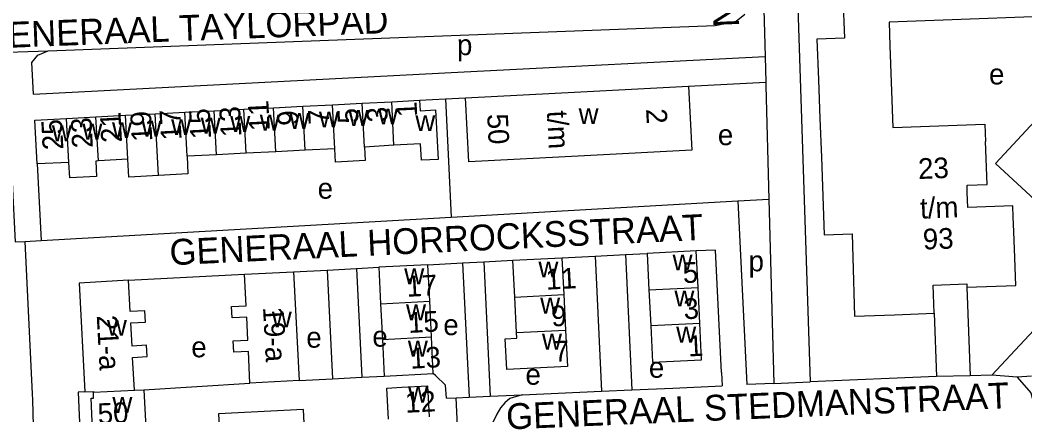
# Model space of a CAD drawing. Extents: x 159294 to 161936, y 384538 to 386517.
# Drawn here: x 161217.5 to 161411.8, y 386304 to 386380.5 of the extents above; entities that cross this region are included whole.
import ezdxf

# ---------------------------------------------------------------- set-up
doc = ezdxf.new("R2010")
doc.units = 0
for name, color, linetype in [('BLT_Basislijn', 7, 'Continuous'), ('BLT_Bebouwing', 7, 'Continuous'), ('BLT_Centroide', 7, 'Continuous'), ('BLT_Huisnummer', 7, 'Continuous'), ('BLT_Huisnummer_ tussenligend', 7, 'Continuous'), ('BLT_Huisnummer_reeks', 7, 'Continuous'), ('BLT_Onderverdeling_panden', 7, 'Continuous'), ('BLT_Straatnaam', 7, 'Continuous')]:
    doc.layers.add(name, color=color, linetype=linetype)

msp = doc.modelspace()

# ---------------------------------------------------------------- linework, layer by layer
at = {"layer": 'BLT_Basislijn'}
for p, q in [((161360.59, 386408.26), (161361.54, 386373.43)), ((161367.17, 386404.93), (161370.28, 386310.44)), ((161222.9, 386374.48), (161299.16, 386377.4)), ((161212.5, 386374.16), (161222.9, 386374.48)), ((161303.34, 386370.42), (161361.54, 386373.43)), ((161361.54, 386373.43), (161361.68, 386368.43)), ((161220.09, 386366.12), (161303.34, 386370.42)), ((161346.75, 386367.66), (161361.68, 386368.43)), ((161294.72, 386364.94), (161299.74, 386365.23)), ((161299.74, 386365.23), (161303.6, 386365.43)), ((161299.74, 386365.23), (161300.84, 386342.32)), ((161418.34, 386365.94), (161406.08, 386352.7)), ((161406.08, 386352.7), (161422.49, 386337.49)), ((161220.79, 386352.61), (161221.55, 386337.8)), ((161300.84, 386342.32), (161356.26, 386345.47)), ((161356.26, 386345.47), (161362.29, 386345.82)), ((161221.55, 386337.8), (161300.84, 386342.32)), ((161218.42, 386337.62), (161221.55, 386337.8)), ((161218.42, 386337.62), (161219.83, 386308.12)), ((161430.02, 386338.27), (161405.43, 386311.73)), ((161334.56, 386335.09), (161338.75, 386335.31)), ((161296.33, 386333.09), (161303.05, 386333.45)), ((161303.05, 386333.45), (161307.16, 386333.67)), ((161303.05, 386333.45), (161304.3, 386307.46)), ((161307.16, 386333.67), (161312.8, 386333.97)), ((161307.16, 386333.67), (161307.87, 386318.62)), ((161322.27, 386334.45), (161328.68, 386334.79)), ((161328.68, 386334.79), (161334.56, 386335.09)), ((161328.68, 386334.79), (161329.93, 386308.62)), ((161334.56, 386335.09), (161335.81, 386308.88)), ((161270.37, 386331.73), (161276.86, 386332.08)), ((161276.86, 386332.08), (161282.55, 386332.39)), ((161276.86, 386332.08), (161277.87, 386311.02)), ((161282.55, 386332.39), (161286.84, 386332.61)), ((161282.55, 386332.39), (161283.56, 386311.33)), ((161238.46, 386330.12), (161260.88, 386331.26)), ((161400.59, 386328.77), (161401.22, 386311.63)), ((161307.87, 386318.62), (161308.4, 386307.65)), ((161297.88, 386311.58), (161297.39, 386312.05)), ((161353.12, 386312.27), (161353.26, 386309.69)), ((161241.43, 386308.9), (161261.94, 386310.19)), ((161271.42, 386310.67), (161277.87, 386311.02)), ((161277.87, 386311.02), (161283.56, 386311.33)), ((161283.56, 386311.33), (161287.91, 386311.57)), ((161363.26, 386310.13), (161370.28, 386310.44)), ((161394.7, 386311.5), (161370.28, 386310.44)), ((161401.22, 386311.63), (161394.7, 386311.5)), ((161405.43, 386311.73), (161401.22, 386311.63)), ((161413.08, 386311.54), (161410.27, 386311.35)), ((161230.01, 386308.5), (161228.71, 386308.44)), ((161228.71, 386308.44), (161230.17, 386276.79)), ((161314.59, 386307.93), (161329.93, 386308.62)), ((161329.93, 386308.62), (161335.81, 386308.88)), ((161299.92, 386307.27), (161301.83, 386307.35)), ((161301.83, 386307.35), (161304.3, 386307.46)), ((161304.3, 386307.46), (161308.4, 386307.65)), ((161308.4, 386307.65), (161314.59, 386307.93))]:
    msp.add_line(p, q, dxfattribs=at)
for points in [[(161299.16, 386377.4), (161351.92, 386379.42), (161355.96, 386380.23), (161357.61, 386381.61)], [(161212.5, 386374.16), (161214.02, 386373.43), (161214.79, 386371.98), (161216.55, 386337.51), (161218.42, 386337.62)], [(161220.09, 386366.12), (161219.78, 386372.23), (161220.91, 386373.65), (161222.9, 386374.48)], [(161361.68, 386368.43), (161361.69, 386367.76), (161362.29, 386345.82)], [(161356.26, 386345.47), (161358.03, 386309.9)], [(161362.29, 386345.82), (161363.26, 386310.13)], [(161353.12, 386312.27), (161351.98, 386335.92), (161348.23, 386335.78)], [(161394.25, 386323.71), (161394.7, 386311.5)], [(161299.92, 386307.27), (161299.76, 386309.78), (161297.88, 386311.58)], [(161363.26, 386310.13), (161358.03, 386309.9)], [(161410.27, 386311.35), (161405.43, 386311.73)], [(161410.27, 386311.35), (161412.93, 386308.29), (161413.73, 386305.42)], [(161219.83, 386308.12), (161219.88, 386306.97)], [(161335.81, 386308.88), (161343.7, 386309.24), (161353.26, 386309.69)], [(161219.88, 386306.97), (161220.03, 386301.92)], [(161275.13, 386247.88), (161304.6, 386249.38), (161301.83, 386307.35)], [(161314.59, 386307.93), (161312.2, 386307.24), (161311.22, 386306.4), (161310.41, 386305.4), (161309.69, 386304.17), (161307.99, 386300.68), (161307.76, 386299.91), (161307.6, 386299.13), (161307.53, 386298.34), (161307.53, 386297.63)], [(161275.13, 386247.88), (161272.27, 386305.08), (161255.83, 386304.24), (161257.22, 386277.99)]]:
    msp.add_lwpolyline(points, dxfattribs=at)
at = {"layer": 'BLT_Bebouwing'}
for p, q in [((161376.25, 386394.33), (161376.88, 386376.98)), ((161371.59, 386376.79), (161371.88, 386368.89)), ((161371.88, 386368.89), (161372.16, 386361.4)), ((161303.6, 386365.43), (161325.95, 386366.58)), ((161277.9, 386364.08), (161283.62, 386364.37)), ((161283.62, 386364.37), (161289.34, 386364.67)), ((161289.34, 386364.67), (161294.72, 386364.94)), ((161243.6, 386362.32), (161249.31, 386362.61)), ((161249.31, 386362.61), (161255.03, 386362.91)), ((161255.03, 386362.91), (161260.75, 386363.2)), ((161260.75, 386363.2), (161266.47, 386363.49)), ((161266.47, 386363.49), (161272.18, 386363.79)), ((161272.18, 386363.79), (161277.9, 386364.08)), ((161220.35, 386361.12), (161226.44, 386361.44)), ((161220.79, 386352.61), (161220.35, 386361.12)), ((161226.44, 386361.44), (161232.16, 386361.73)), ((161232.16, 386361.73), (161237.88, 386362.03)), ((161237.88, 386362.03), (161243.6, 386362.32)), ((161372.16, 386361.4), (161372.43, 386353.9)), ((161261.21, 386354.68), (161255.49, 386354.39)), ((161266.92, 386354.98), (161261.21, 386354.68)), ((161272.64, 386355.27), (161266.92, 386354.98)), ((161278.36, 386355.56), (161272.64, 386355.27)), ((161289.79, 386356.28), (161284.08, 386355.86)), ((161226.9, 386352.92), (161220.79, 386352.61)), ((161238.33, 386353.51), (161232.62, 386353.21)), ((161255.49, 386354.39), (161249.77, 386354.1)), ((161372.43, 386353.9), (161372.71, 386346.4)), ((161409.64, 386339.54), (161409.53, 386342.34)), ((161378.37, 386339.11), (161378.51, 386334.51)), ((161348.23, 386335.78), (161338.75, 386335.31)), ((161338.75, 386335.31), (161339.1, 386328.23)), ((161348.58, 386328.71), (161348.23, 386335.78)), ((161312.79, 386333.98), (161322.27, 386334.45)), ((161312.8, 386333.97), (161312.79, 386333.98)), ((161313.15, 386326.84), (161312.8, 386333.97)), ((161322.27, 386334.45), (161322.63, 386327.34)), ((161260.88, 386331.26), (161270.37, 386331.73)), ((161270.37, 386331.73), (161271.42, 386310.67)), ((161296.33, 386333.09), (161286.84, 386332.61)), ((161286.84, 386332.61), (161287.2, 386325.52)), ((161296.69, 386326.03), (161296.33, 386333.09)), ((161238.46, 386330.12), (161228.91, 386329.54)), ((161228.91, 386329.54), (161230.01, 386308.5)), ((161339.1, 386328.23), (161339.44, 386321.33)), ((161348.92, 386321.82), (161348.58, 386328.71)), ((161287.2, 386325.52), (161287.55, 386318.63)), ((161297.04, 386319.14), (161296.69, 386326.03)), ((161313.5, 386319.99), (161313.15, 386326.84)), ((161322.63, 386327.34), (161322.98, 386320.47)), ((161287.55, 386318.63), (161287.91, 386311.57)), ((161297.39, 386312.05), (161297.04, 386319.14)), ((161287.91, 386311.57), (161297.39, 386312.05)), ((161271.42, 386310.67), (161261.94, 386310.19))]:
    msp.add_line(p, q, dxfattribs=at)
for points in [[(161443.71, 386359.92), (161446.93, 386363.39), (161427.27, 386381.61), (161385.54, 386380.07)], [(161385.54, 386380.07), (161385.7, 386375.48)], [(161376.88, 386376.98), (161371.59, 386376.79)], [(161385.7, 386375.48), (161386.26, 386359.7), (161404.06, 386360.32), (161404.18, 386356.96)], [(161325.95, 386366.58), (161346.75, 386367.66), (161347.39, 386355.27), (161326.6, 386354.2)], [(161294.72, 386364.94), (161294.83, 386362.92), (161297.82, 386363.07), (161298.31, 386353.5), (161295.08, 386353.33), (161294.91, 386356.54), (161289.79, 386356.28)], [(161326.6, 386354.2), (161304.24, 386353.05), (161303.6, 386365.43)], [(161400.65, 386347.09), (161400.6, 386348.5), (161404.47, 386348.64), (161404.18, 386356.96)], [(161284.08, 386355.86), (161284.19, 386353.27), (161278.47, 386352.97), (161278.36, 386355.56)], [(161232.62, 386353.21), (161232.13, 386353.18), (161232.29, 386350.2), (161227.08, 386349.93), (161226.9, 386352.92)], [(161244.23, 386350.37), (161238.52, 386350.07), (161238.33, 386353.51)], [(161249.77, 386354.1), (161249.95, 386350.67), (161244.23, 386350.37)], [(161409.53, 386342.34), (161409.44, 386344.51), (161400.76, 386344.2), (161400.65, 386347.09)], [(161372.71, 386346.4), (161372.99, 386338.91), (161378.37, 386339.11)], [(161409.85, 386334.46), (161409.64, 386339.54)], [(161378.51, 386334.51), (161378.87, 386323.14), (161386.59, 386323.43)], [(161400.59, 386328.77), (161410.06, 386329.11), (161409.85, 386334.46)], [(161239.58, 386308.81), (161239.25, 386315.17), (161242.08, 386315.32), (161241.96, 386317.52), (161239.13, 386317.37), (161238.9, 386321.84), (161241.72, 386321.99), (161241.61, 386324.18), (161238.78, 386324.03), (161238.46, 386330.12)], [(161261.94, 386310.19), (161261.63, 386316.31), (161258.81, 386316.17), (161258.7, 386318.37), (161261.53, 386318.51), (161261.31, 386322.97), (161258.48, 386322.83), (161258.37, 386325.02), (161261.2, 386325.16), (161260.88, 386331.26)], [(161394.06, 386329.16), (161400.56, 386329.39), (161400.59, 386328.77)], [(161394.25, 386323.71), (161394.06, 386329.16)], [(161386.59, 386323.43), (161394.25, 386323.71)], [(161339.44, 386321.33), (161339.79, 386314.26), (161349.27, 386314.73), (161348.92, 386321.82)], [(161322.98, 386320.47), (161323.33, 386313.38), (161311.63, 386312.8), (161311.32, 386318.77)], [(161311.32, 386318.77), (161313.56, 386318.88), (161313.5, 386319.99)], [(161230.01, 386308.5), (161231.65, 386308.6), (161231.65, 386308.44)], [(161231.51, 386301.21), (161231.23, 386307.27), (161231.71, 386307.29), (161231.65, 386308.44)], [(161241.43, 386308.9), (161241.77, 386301.61), (161239.43, 386301.58)], [(161239.58, 386308.81), (161241.43, 386308.9)], [(161288.72, 386303.24), (161288.42, 386309.24), (161291.31, 386309.38), (161296.3, 386309.64), (161296.61, 386303.64)]]:
    msp.add_lwpolyline(points, dxfattribs=at)
at = {"layer": 'BLT_Onderverdeling_panden'}
for p, q in [((161284.08, 386355.86), (161283.62, 386364.37)), ((161289.79, 386356.28), (161289.34, 386364.67)), ((161249.77, 386354.1), (161249.31, 386362.61)), ((161255.49, 386354.39), (161255.03, 386362.91)), ((161261.21, 386354.68), (161260.75, 386363.2)), ((161266.92, 386354.98), (161266.47, 386363.49)), ((161272.64, 386355.27), (161272.18, 386363.79)), ((161278.36, 386355.56), (161277.9, 386364.08)), ((161226.9, 386352.92), (161226.44, 386361.44)), ((161232.62, 386353.21), (161232.16, 386361.73)), ((161238.33, 386353.51), (161237.88, 386362.03)), ((161244.23, 386350.37), (161243.6, 386362.32)), ((161339.1, 386328.23), (161348.58, 386328.71)), ((161287.2, 386325.52), (161296.69, 386326.03)), ((161313.15, 386326.84), (161322.63, 386327.34)), ((161339.44, 386321.33), (161348.92, 386321.82)), ((161313.5, 386319.99), (161322.98, 386320.47)), ((161287.55, 386318.63), (161297.04, 386319.14)), ((161231.65, 386308.44), (161239.58, 386308.81))]:
    msp.add_line(p, q, dxfattribs=at)

# ---------------------------------------------------------------- texts
at = {"layer": 'BLT_Centroide'}
for s, p in [('p', (161301.97, 386373.67)), ('e', (161404.86, 386368)), ('w', (161269.55, 386359.39)), ('w', (161275.27, 386359.67)), ('w', (161280.98, 386359.97)), ('w', (161286.7, 386360.27)), ('w', (161325.49, 386360.34)), ('w', (161235.25, 386357.61)), ('w', (161240.97, 386357.92)), ('w', (161246.69, 386358.2)), ('w', (161252.41, 386358.5)), ('w', (161258.12, 386358.8)), ('w', (161263.83, 386359.08)), ('w', (161293.91, 386358.97)), ('w', (161223.62, 386357.02)), ('w', (161229.53, 386357.33)), ('e', (161352.42, 386356.25)), ('e', (161275.03, 386345.89)), ('w', (161317.72, 386330.66)), ('w', (161343.66, 386332)), ('p', (161358.36, 386331.83)), ('w', (161291.77, 386329.31)), ('w', (161344.02, 386325.03)), ('w', (161318.06, 386323.66)), ('w', (161266.16, 386320.97)), ('w', (161292.12, 386322.34)), ('w', (161234.27, 386319.36)), ('e', (161299.33, 386319.48)), ('e', (161272.83, 386317.05)), ('e', (161285.6, 386317.25)), ('w', (161318.41, 386316.69)), ('w', (161344.36, 386318.03)), ('e', (161250.59, 386315.19)), ('w', (161292.47, 386315.34)), ('e', (161339.08, 386311.23)), ('e', (161315.21, 386309.88)), ('w', (161292.52, 386306.44)), ('w', (161235.33, 386304.44))]:
    msp.add_text(s, height=4, dxfattribs=at).set_placement(p)
at = {"layer": 'BLT_Huisnummer'}
for s, rotation, p in [('1', 93.0017, (161294.3, 386361.79)), ('21', 93.0017, (161237.2, 386356.83)), ('17', 93.0017, (161248.73, 386357.31)), ('13', 93.0017, (161260.3, 386357.93)), ('9', 93.0017, (161271.33, 386360.13)), ('5', 93.0017, (161282.95, 386360.54)), ('25', 93.0017, (161225.87, 386355.43)), ('5', 3.0407, (161345.73, 386329.53)), ('11', 3.0407, (161319.24, 386328.26)), ('17', 3.0407, (161292.3, 386326.89)), ('7', 3.0407, (161320.79, 386314.31)), ('1', 3.0407, (161346.73, 386315.34)), ('13', 3.0407, (161293.01, 386312.97)), ('12', 2.8885, (161292.02, 386304.44)), ('50', 2.6593, (161232.58, 386302.26))]:
    msp.add_text(s, height=4, rotation=rotation, dxfattribs=at).set_placement(p)
at = {"layer": 'BLT_Huisnummer_ tussenligend'}
for s, rotation, p in [('11', 93.0017, (161265.79, 386359.08)), ('19', 93.0017, (161243.07, 386357.02)), ('15', 93.0017, (161254.44, 386357.52)), ('7', 93.0017, (161277.29, 386360.37)), ('3', 93.0017, (161288.61, 386360.79)), ('23', 93.0017, (161231.57, 386355.78)), ('3', 3.0407, (161345.88, 386322.54)), ('15', 3.0407, (161292.61, 386319.89)), ('9', 3.0407, (161320.29, 386321.14))]:
    msp.add_text(s, height=4, rotation=rotation, dxfattribs=at).set_placement(p)
at = {"layer": 'BLT_Huisnummer_reeks'}
for s, rotation, p in [('t/m', 273.0017, (161319.36, 386362.84)), ('2', 273.0017, (161338.53, 386363.24)), ('50', 273.0017, (161307.8, 386362.24)), ('23', 2.1069, (161391.21, 386349.69)), ('t/m', 2.1069, (161391.59, 386342.04)), ('93', 2.1069, (161392.13, 386336.04)), ('19-a', 273.0406, (161264.45, 386324.89)), ('21-a', 273.0406, (161232.3, 386323.27))]:
    msp.add_text(s, height=4, rotation=rotation, dxfattribs=at).set_placement(p)
at = {"layer": 'BLT_Straatnaam'}
for s, rotation, p in [('GENERAAL BRADLEYLAAN', 272.4119, (161347.91, 386465.85)), ('GENERAAL TAYLORPAD', 2.2363, (161210.08, 386374.89)), ('GENERAAL HORROCKSSTRAAT', 2.7363, (161246.51, 386333)), ('GENERAAL STEDMANSTRAAT', 2.4431, (161311.59, 386301.21))]:
    msp.add_text(s, height=5, rotation=rotation, dxfattribs=at).set_placement(p)

doc.saveas('drawing.dxf')
